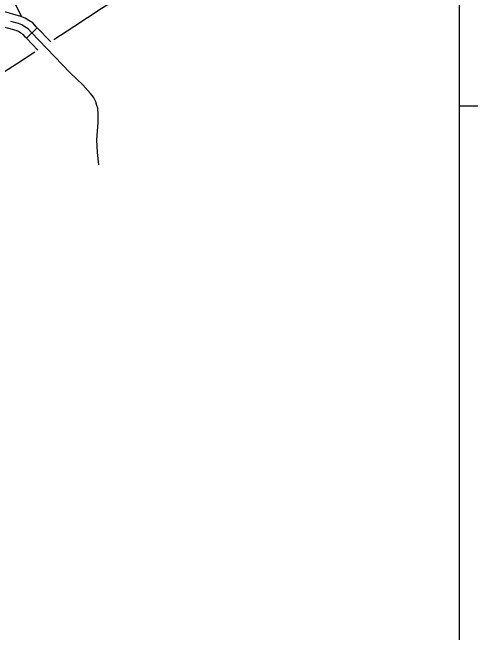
# Model space of a CAD drawing. Extents: x -117616 to 64730, y 54117 to 789866.
# Drawn here: x 63765.1 to 63857.1, y 54986.7 to 55111.2 of the extents above; entities that cross this region are included whole.
import ezdxf

# ---------------------------------------------------------------- set-up
doc = ezdxf.new("R2010")
doc.units = 0
for name, color, linetype in [('1', 7, 'Continuous'), ('29', 7, 'Continuous'), ('32', 7, 'Continuous'), ('R_Dimension', 7, 'Continuous'), ('R_No Plot', 7, 'Continuous')]:
    doc.layers.add(name, color=color, linetype=linetype)

msp = doc.modelspace()

# ---------------------------------------------------------------- linework, layer by layer
at = {"layer": '1'}
for points in [[(63807.88, 55130.19), (63801.4, 55125.09), (63797.41, 55121.68), (63793.88, 55118.87), (63788.59, 55115.5), (63782.92, 55111.9), (63777.39, 55108.29), (63773.41, 55105.71)], [(63769.54, 55103.2), (63765.88, 55100.84), (63757.81, 55095.71), (63749.62, 55090.33), (63746.27, 55088.3)]]:
    msp.add_lwpolyline(points, dxfattribs=at)
at = {"layer": '29'}
msp.add_line((63766.88, 55110.36), (63765.76, 55112.73), dxfattribs=at)
at = {"layer": '32'}
msp.add_line((63770.05, 55108.09), (63767.89, 55106.01), dxfattribs=at)
for points in [[(63770.05, 55108.09), (63769.92, 55108.22), (63769.19, 55109.09), (63768.35, 55109.61), (63767.63, 55110.06), (63766.75, 55110.4), (63765.12, 55110.85), (63763.73, 55111.25), (63760, 55111.9), (63759.36, 55111.94)], [(63782.43, 55080.57), (63782.13, 55083.1), (63782.05, 55085.59), (63782.3, 55089.13), (63782.28, 55090.71), (63782.21, 55092.01), (63782.05, 55092.53), (63781.83, 55093.22), (63781.34, 55094.21), (63780.77, 55094.92), (63779.23, 55096.68), (63776.67, 55099.06), (63768.8, 55107.22), (63768.2, 55107.94), (63767.56, 55108.33), (63766.96, 55108.71), (63766.28, 55108.97), (63764.72, 55109.41)], [(63767.89, 55106.01), (63767.69, 55106.22), (63767.21, 55106.79), (63766.77, 55107.06), (63766.28, 55107.36), (63765.81, 55107.55), (63764.31, 55107.96), (63763.06, 55108.32), (63759.63, 55108.92), (63759.14, 55108.95)], [(63772.75, 55105.29), (63770.05, 55108.09)], [(63770.19, 55103.63), (63767.89, 55106.01)]]:
    msp.add_lwpolyline(points, dxfattribs=at)
at = {"layer": 'R_Dimension'}
msp.add_line((63914.85, 55092.6), (63854.85, 55092.36), dxfattribs=at)
at = {"layer": 'R_No Plot'}
msp.add_lwpolyline([(62347.42, 55314.94), (63854.85, 55314.94), (63854.85, 54389.3), (62347.42, 54389.3)], close=True, dxfattribs=at)

doc.saveas('drawing.dxf')
